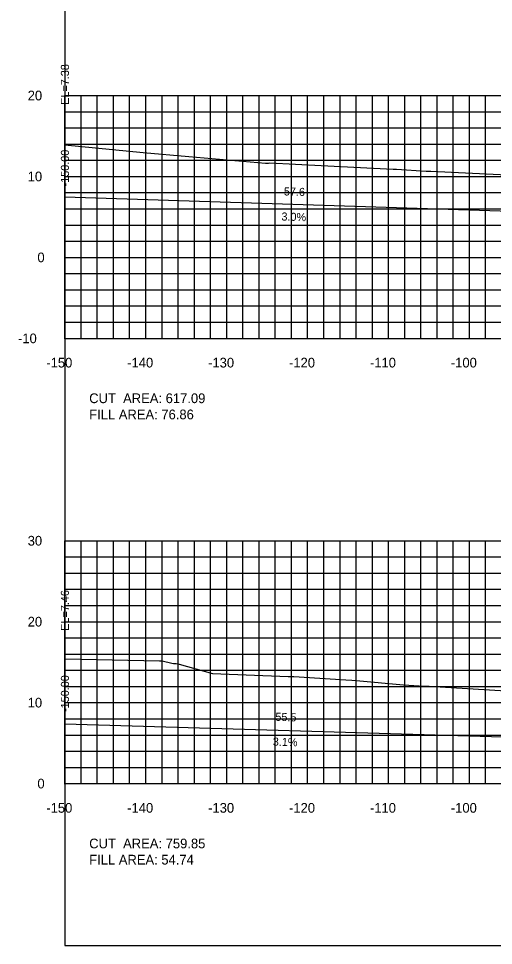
# Model space of a CAD drawing. Extents: x 1797419 to 1809236, y 248759 to 251512.
# Drawn here: x 1805875.3 to 1805934, y 250079.4 to 250193.9 of the extents above; entities that cross this region are included whole.
import ezdxf

# ---------------------------------------------------------------- set-up
doc = ezdxf.new("R2010")
doc.units = 0
for name, color, linetype in [('10', 7, 'Continuous'), ('3', 7, 'Continuous'), ('31', 7, 'Continuous'), ('4', 7, 'Continuous'), ('60', 7, 'Continuous'), ('ANNO-TXT', 7, 'Continuous'), ('CL-CNST', 7, 'Continuous'), ('Level 62', 7, 'Continuous'), ('M-ROADS', 7, 'Continuous')]:
    doc.layers.add(name, color=color, linetype=linetype)

msp = doc.modelspace()

# ---------------------------------------------------------------- linework, layer by layer
for p, q in [((1805881, 250171.81), (1805881, 250173.81)), ((1805881, 250106.9), (1805881, 250108.9))]:
    msp.add_line(p, q)
msp.add_lwpolyline([(1805881, 250079.43), (1806181, 250079.43), (1806181, 250269.43), (1805881, 250269.43)], close=True)
at = {"layer": '60'}
for p, q in [((1805880.94, 250184.43), (1805881, 250184.43)), ((1805881, 250154.43), (1805881, 250184.43)), ((1805880.94, 250174.43), (1805881, 250174.43)), ((1805880.94, 250164.43), (1805881, 250164.43)), ((1805880.94, 250154.43), (1805881, 250154.43)), ((1805881, 250154.43), (1806181, 250154.43)), ((1805881, 250154.37), (1805881, 250154.43)), ((1805891, 250154.37), (1805891, 250154.43)), ((1805901, 250154.37), (1805901, 250154.43)), ((1805911, 250154.37), (1805911, 250154.43)), ((1805921, 250154.37), (1805921, 250154.43)), ((1805931, 250154.37), (1805931, 250154.43)), ((1805880.94, 250129.43), (1805881, 250129.43)), ((1805881, 250099.43), (1805881, 250129.43)), ((1805880.94, 250119.43), (1805881, 250119.43)), ((1805880.94, 250109.43), (1805881, 250109.43)), ((1805880.94, 250099.43), (1805881, 250099.43)), ((1805881, 250099.43), (1806181, 250099.43)), ((1805881, 250099.37), (1805881, 250099.43)), ((1805891, 250099.37), (1805891, 250099.43)), ((1805901, 250099.37), (1805901, 250099.43)), ((1805911, 250099.37), (1805911, 250099.43)), ((1805921, 250099.37), (1805921, 250099.43)), ((1805931, 250099.37), (1805931, 250099.43))]:
    msp.add_line(p, q, dxfattribs=at)
at = {"layer": 'CL-CNST'}
for points in [[(1805881, 250171.91), (1805938.63, 250170.06), (1805938.64, 250170.06), (1805939.64, 250170.02), (1805944.78, 250169.95), (1805946.64, 250169.92), (1805947.26, 250169.89), (1805948.64, 250169.84), (1805948.84, 250169.84), (1805948.97, 250169.84), (1805949.13, 250169.35), (1805949.13, 250169.34), (1805949.17, 250169.34), (1805951.13, 250169.5), (1806013.56, 250172.07), (1806013.56, 250172.07), (1806015.49, 250172.15), (1806015.56, 250172.15), (1806015.57, 250172.19), (1806015.73, 250172.65), (1806016.06, 250172.65), (1806031, 250173.25), (1806036.22, 250172.82)], [(1805881, 250106.8), (1805936.5, 250105.18), (1805936.5, 250105.17), (1805937.5, 250105.13), (1805944.51, 250105.03), (1805946.51, 250104.95), (1805946.76, 250104.95), (1805946.84, 250104.95), (1805947, 250104.45), (1805949, 250104.61), (1805989.3, 250106.21), (1806018.54, 250107.37), (1806020.54, 250107.45), (1806020.71, 250107.95), (1806021.04, 250107.95), (1806031, 250108.35), (1806033.56, 250108.17), (1806038.5, 250107.82)]]:
    msp.add_lwpolyline(points, dxfattribs=at)
at = {"layer": 'Level 62'}
for p, q in [((1805881, 250184.43), (1806181, 250184.43)), ((1805881, 250154.43), (1805881, 250184.43)), ((1805883, 250154.43), (1805883, 250184.43)), ((1805885, 250154.43), (1805885, 250184.43)), ((1805887, 250154.43), (1805887, 250184.43)), ((1805889, 250154.43), (1805889, 250184.43)), ((1805891, 250154.43), (1805891, 250184.43)), ((1805893, 250154.43), (1805893, 250184.43)), ((1805895, 250154.43), (1805895, 250184.43)), ((1805897, 250154.43), (1805897, 250184.43)), ((1805899, 250154.43), (1805899, 250184.43)), ((1805901, 250154.43), (1805901, 250184.43)), ((1805903, 250154.43), (1805903, 250184.43)), ((1805905, 250154.43), (1805905, 250184.43)), ((1805907, 250154.43), (1805907, 250184.43)), ((1805909, 250154.43), (1805909, 250184.43)), ((1805911, 250154.43), (1805911, 250184.43)), ((1805913, 250154.43), (1805913, 250184.43)), ((1805915, 250154.43), (1805915, 250184.43)), ((1805917, 250154.43), (1805917, 250184.43)), ((1805919, 250154.43), (1805919, 250184.43)), ((1805921, 250154.43), (1805921, 250184.43)), ((1805923, 250154.43), (1805923, 250184.43)), ((1805925, 250154.43), (1805925, 250184.43)), ((1805927, 250154.43), (1805927, 250184.43)), ((1805929, 250154.43), (1805929, 250184.43)), ((1805931, 250154.43), (1805931, 250184.43)), ((1805933, 250154.43), (1805933, 250184.43)), ((1805881, 250182.43), (1806181, 250182.43)), ((1805881, 250180.43), (1806181, 250180.43)), ((1805881, 250178.43), (1806181, 250178.43)), ((1805881, 250176.43), (1806181, 250176.43)), ((1805881, 250174.43), (1806181, 250174.43)), ((1805881, 250172.43), (1806181, 250172.43)), ((1805881, 250170.43), (1806181, 250170.43)), ((1805881, 250168.43), (1806181, 250168.43)), ((1805881, 250166.43), (1806181, 250166.43)), ((1805881, 250164.43), (1806181, 250164.43)), ((1805881, 250162.43), (1806181, 250162.43)), ((1805881, 250160.43), (1806181, 250160.43)), ((1805881, 250158.43), (1806181, 250158.43)), ((1805881, 250156.43), (1806181, 250156.43)), ((1805881, 250154.43), (1806181, 250154.43)), ((1805881, 250129.43), (1806181, 250129.43)), ((1805881, 250099.43), (1805881, 250129.43)), ((1805883, 250099.43), (1805883, 250129.43)), ((1805885, 250099.43), (1805885, 250129.43)), ((1805887, 250099.43), (1805887, 250129.43)), ((1805889, 250099.43), (1805889, 250129.43)), ((1805891, 250099.43), (1805891, 250129.43)), ((1805893, 250099.43), (1805893, 250129.43)), ((1805895, 250099.43), (1805895, 250129.43)), ((1805897, 250099.43), (1805897, 250129.43)), ((1805899, 250099.43), (1805899, 250129.43)), ((1805901, 250099.43), (1805901, 250129.43)), ((1805903, 250099.43), (1805903, 250129.43)), ((1805905, 250099.43), (1805905, 250129.43)), ((1805907, 250099.43), (1805907, 250129.43)), ((1805909, 250099.43), (1805909, 250129.43)), ((1805911, 250099.43), (1805911, 250129.43)), ((1805913, 250099.43), (1805913, 250129.43)), ((1805915, 250099.43), (1805915, 250129.43)), ((1805917, 250099.43), (1805917, 250129.43)), ((1805919, 250099.43), (1805919, 250129.43)), ((1805921, 250099.43), (1805921, 250129.43)), ((1805923, 250099.43), (1805923, 250129.43)), ((1805925, 250099.43), (1805925, 250129.43)), ((1805927, 250099.43), (1805927, 250129.43)), ((1805929, 250099.43), (1805929, 250129.43)), ((1805931, 250099.43), (1805931, 250129.43)), ((1805933, 250099.43), (1805933, 250129.43)), ((1805881, 250127.43), (1806181, 250127.43)), ((1805881, 250125.43), (1806181, 250125.43)), ((1805881, 250123.43), (1806181, 250123.43)), ((1805881, 250121.43), (1806181, 250121.43)), ((1805881, 250119.43), (1806181, 250119.43)), ((1805881, 250117.43), (1806181, 250117.43)), ((1805881, 250115.43), (1806181, 250115.43)), ((1805881, 250113.43), (1806181, 250113.43)), ((1805881, 250111.43), (1806181, 250111.43)), ((1805881, 250109.43), (1806181, 250109.43)), ((1805881, 250107.43), (1806181, 250107.43)), ((1805881, 250105.43), (1806181, 250105.43)), ((1805881, 250103.43), (1806181, 250103.43)), ((1805881, 250101.43), (1806181, 250101.43)), ((1805881, 250099.43), (1806181, 250099.43))]:
    msp.add_line(p, q, dxfattribs=at)
at = {"layer": 'M-ROADS'}
for points in [[(1805881, 250178.33), (1805890.68, 250177.38), (1805896.33, 250176.88), (1805905.81, 250176.09), (1805905.97, 250176.08), (1805906.17, 250176.09), (1805906.34, 250176.1), (1805912.66, 250175.79), (1805921.57, 250175.35), (1805921.85, 250175.33), (1805921.97, 250175.33), (1805925.66, 250175.09), (1805926.12, 250175.09), (1805926.24, 250175.09), (1805939.07, 250174.46)], [(1805881, 250114.83), (1805892.71, 250114.6), (1805892.94, 250114.61), (1805893.03, 250114.6), (1805894.23, 250114.29), (1805894.41, 250114.28), (1805894.77, 250114.25), (1805895.13, 250114.18), (1805899.22, 250113.02), (1805908.6, 250112.66), (1805908.76, 250112.66), (1805909.31, 250112.66), (1805915.73, 250112.25), (1805916.46, 250112.2), (1805916.98, 250112.16), (1805922.86, 250111.64), (1805925.44, 250111.46), (1805925.53, 250111.45), (1805926.03, 250111.45), (1805940.95, 250110.54)]]:
    msp.add_lwpolyline(points, dxfattribs=at)

# ---------------------------------------------------------------- texts
at = {"layer": '10'}
for s, p in [('-150', (1805878.7, 250150.83)), ('-140', (1805888.7, 250150.83)), ('-130', (1805898.7, 250150.83)), ('-120', (1805908.7, 250150.83)), ('-110', (1805918.7, 250150.83)), ('-100', (1805928.7, 250150.83)), ('-150', (1805878.7, 250095.83)), ('-140', (1805888.7, 250095.83)), ('-130', (1805898.7, 250095.83)), ('-120', (1805908.7, 250095.83)), ('-110', (1805918.7, 250095.83)), ('-100', (1805928.7, 250095.83))]:
    msp.add_text(s, height=1.2, dxfattribs=at).set_placement(p)
at = {"layer": '3'}
for s, p in [('EL=7.38', (1805881.5, 250183.28)), ('-150.00', (1805881.5, 250173.2)), ('EL=7.46', (1805881.5, 250118.31)), ('-150.00', (1805881.5, 250108.28))]:
    msp.add_text(s, height=1, rotation=90, dxfattribs=at).set_placement(p)
at = {"layer": '31'}
for s, p in [('20', (1805876.4, 250183.83)), ('10', (1805876.4, 250173.83)), ('0', (1805877.6, 250163.83)), ('-10', (1805875.2, 250153.83)), ('30', (1805876.4, 250128.83)), ('20', (1805876.4, 250118.83)), ('10', (1805876.4, 250108.83)), ('0', (1805877.6, 250098.83))]:
    msp.add_text(s, height=1.2, dxfattribs=at).set_placement(p)
at = {"layer": '4'}
for s, rotation, p in [('57.6', 358.2634, (1805908.05, 250172.09)), ('3.0%', 358.2634, (1805907.75, 250168.99)), ('55.5', 358.2244, (1805907, 250107.19)), ('3.1%', 358.2244, (1805906.68, 250104.12))]:
    msp.add_text(s, height=1, rotation=rotation, dxfattribs=at).set_placement(p)
at = {"layer": '60'}
for p in [(1805881, 250154.43), (1805881, 250099.43)]:
    msp.add_text('-', height=0.0001, dxfattribs=at).set_placement(p)
at = {"layer": 'ANNO-TXT'}
for s, p in [('CUT  AREA: 617.09', (1805884, 250146.43)), ('FILL AREA: 76.86', (1805884, 250144.43)), ('CUT  AREA: 759.85', (1805884, 250091.43)), ('FILL AREA: 54.74', (1805884, 250089.43))]:
    msp.add_text(s, height=1.2, dxfattribs=at).set_placement(p)

doc.saveas('drawing.dxf')
